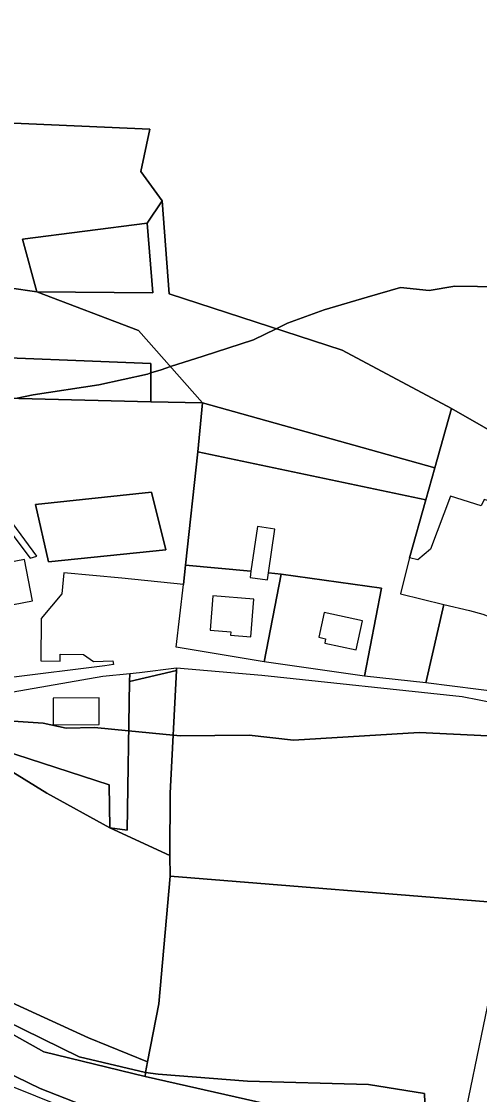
# Model space of a CAD drawing. Extents: x -477304 to -465429, y -1159113 to -1149210.
# Drawn here: x -472081.2 to -471945, y -1153414.3 to -1153095.4 of the extents above; entities that cross this region are included whole.
import ezdxf

# ---------------------------------------------------------------- set-up
doc = ezdxf.new("R2010")
doc.units = 0
for name, color, linetype in [('BPEJ_s', 7, 'Continuous'), ('orna_s', 7, 'Continuous'), ('PUPFL_s', 7, 'Continuous'), ('trav_porost_s', 7, 'Continuous'), ('voda_s', 7, 'Continuous'), ('zahrada_s', 7, 'Continuous')]:
    doc.layers.add(name, color=color, linetype=linetype)

msp = doc.modelspace()

# ---------------------------------------------------------------- linework, layer by layer
at = {"layer": 'BPEJ_s'}
for points in [[(-472082.44, -1153207.39), (-472077.67, -1153206.35), (-472058.12, -1153203.37), (-472043.67, -1153200.19), (-472042.64, -1153199.85), (-472039.62, -1153198.88), (-472036.85, -1153197.98), (-472027.13, -1153194.82), (-472012.21, -1153189.98), (-472005.38, -1153186.71), (-472002.01, -1153185.1), (-471991.17, -1153181.06), (-471978.32, -1153177.37), (-471968.42, -1153174.47), (-471959.92, -1153175.32), (-471952.27, -1153174.04), (-471932.02, -1153174.37)], [(-471932.02, -1153174.37), (-471952.27, -1153174.04), (-471959.92, -1153175.32), (-471968.42, -1153174.47), (-471978.32, -1153177.37), (-471991.17, -1153181.06), (-472002.01, -1153185.1), (-472005.38, -1153186.71), (-472012.21, -1153189.98), (-472027.13, -1153194.82), (-472036.85, -1153197.98), (-472039.62, -1153198.88), (-472042.64, -1153199.85), (-472043.67, -1153200.19), (-472058.12, -1153203.37), (-472077.67, -1153206.35), (-472082.44, -1153207.39)], [(-471942.49, -1153307.74), (-471962.9, -1153306.67), (-472000.31, -1153309.01), (-472013.48, -1153307.52), (-472033.89, -1153307.74), (-472036.05, -1153307.52), (-472049.29, -1153306.2), (-472059.39, -1153305.19), (-472067.9, -1153305.4), (-472074.7, -1153303.91), (-472091.28, -1153302.85), (-472112.48, -1153299.29), (-472112.54, -1153299.28), (-472116.68, -1153298.48), (-472119.03, -1153298.02), (-472119.33, -1153297.96), (-472119.62, -1153297.95), (-472126.14, -1153297.75), (-472127.42, -1153297.55), (-472128.45, -1153297.39)], [(-472091.28, -1153302.85), (-472074.7, -1153303.91), (-472067.9, -1153305.4), (-472059.39, -1153305.19), (-472049.29, -1153306.2), (-472036.05, -1153307.52), (-472033.89, -1153307.74), (-472013.48, -1153307.52), (-472000.31, -1153309.01), (-471962.9, -1153306.67), (-471942.49, -1153307.74)]]:
    msp.add_lwpolyline(points, dxfattribs=at)
at = {"layer": 'orna_s'}
for points in [[(-472008.01, -1153261.32), (-472007.71, -1153259.27), (-472003.97, -1153259.61), (-472009.01, -1153285.73), (-472035.15, -1153281.39), (-472033.01, -1153262.71), (-472032.36, -1153257.01), (-472012.91, -1153258.79), (-472013.18, -1153260.62)], [(-472024.23, -1153266.05), (-472025.09, -1153276.33), (-472018.91, -1153276.76), (-472018.98, -1153277.78), (-472012.95, -1153278.26), (-472012.04, -1153267.04)]]:
    msp.add_lwpolyline(points, close=True, dxfattribs=at)
at = {"layer": 'PUPFL_s'}
msp.add_lwpolyline([(-472042.64, -1153197.01), (-472102.37, -1153194.66), (-472103.71, -1153172.08), (-472093.13, -1153173.4), (-472076.63, -1153175.77), (-472046.32, -1153187.19), (-472027.37, -1153208.77), (-472042.64, -1153208.39)], close=True, dxfattribs=at)
at = {"layer": 'trav_porost_s'}
for points in [[(-472037.23, -1153176.33), (-472039.31, -1153148.66), (-472045.62, -1153140.01), (-472042.96, -1153127.43), (-472121.74, -1153123.88), (-472148.64, -1153122.47), (-472126.35, -1153104.62), (-472118.41, -1153088.65), (-472108.74, -1153069.2), (-472107.23, -1153065.78), (-472025.06, -1153084.11), (-471931.66, -1153083.65), (-471929.62, -1153168.67), (-471935.19, -1153181.89), (-471942.19, -1153198.49), (-471933.83, -1153207.33), (-471917.7, -1153217.13), (-471919.47, -1153226.9), (-471923.26, -1153226.47), (-471927.6, -1153225.69), (-471934.26, -1153221.29), (-471953.26, -1153210.41), (-471985.75, -1153193.11)], [(-472039.31, -1153148.66), (-472043.8, -1153155.34), (-472080.87, -1153160.05), (-472076.63, -1153175.77), (-472093.13, -1153173.4), (-472099.75, -1153156.32), (-472121.74, -1153123.88), (-472042.96, -1153127.43), (-472045.62, -1153140.01)], [(-471953.26, -1153210.41), (-471958.22, -1153228.05), (-472027.37, -1153208.77), (-472046.32, -1153187.19), (-472076.63, -1153175.77), (-472042.05, -1153176), (-472043.8, -1153155.34), (-472039.31, -1153148.66), (-472037.23, -1153176.33), (-471985.75, -1153193.11)], [(-472080.87, -1153160.05), (-472043.8, -1153155.34), (-472042.05, -1153176), (-472076.63, -1153175.77)], [(-472102.37, -1153194.66), (-472042.64, -1153197.01), (-472042.64, -1153208.39), (-472101.64, -1153206.91)], [(-471958.22, -1153228.05), (-471960.88, -1153237.51), (-472028.68, -1153223.25), (-472027.37, -1153208.77)], [(-471953.26, -1153210.41), (-471934.26, -1153221.29), (-471939.16, -1153238.74), (-471943.54, -1153237.43), (-471944.46, -1153239.39), (-471953.55, -1153236.44), (-471959.51, -1153252.23), (-471963.25, -1153255.41), (-471965.75, -1153254.79), (-471960.88, -1153237.51), (-471958.22, -1153228.05)], [(-472005.81, -1153246.23), (-472010.93, -1153245.53), (-472012.91, -1153258.79), (-472032.36, -1153257.01), (-472028.68, -1153223.25), (-471960.88, -1153237.51), (-471965.75, -1153254.79), (-471966.78, -1153258.68), (-471968.43, -1153265.49), (-471955.54, -1153268.63), (-471960.91, -1153291.95), (-471979.16, -1153289.94), (-471974.12, -1153263.82), (-472003.97, -1153259.61), (-472007.71, -1153259.27)], [(-472073.12, -1153256.02), (-472077.01, -1153238.91), (-472042.47, -1153235.28), (-472038.23, -1153252.39)], [(-472077.01, -1153238.91), (-472073.12, -1153256.02), (-472038.23, -1153252.39), (-472042.47, -1153235.28)], [(-472077.84, -1153267.56), (-472080.24, -1153255.29), (-472085.93, -1153256.4), (-472083.53, -1153268.67)], [(-471979.16, -1153289.94), (-472009.01, -1153285.73), (-472003.97, -1153259.61), (-471974.12, -1153263.82)], [(-471979.78, -1153273.53), (-471991.16, -1153271.04), (-471992.77, -1153278.42), (-471990.72, -1153278.87), (-471990.99, -1153280.14), (-471981.66, -1153282.17)], [(-472054.9, -1153335.07), (-472049.74, -1153335.76), (-472049.07, -1153291.51), (-472035.05, -1153288.27), (-472036.94, -1153324.76), (-472037.02, -1153343.31)], [(-472046.09, -1153288.92), (-472035.01, -1153287.52), (-472035.05, -1153288.27), (-472049.07, -1153291.51), (-472048.96, -1153289.19)], [(-471939.97, -1153297.96), (-471932.35, -1153301.53), (-471927.02, -1153305.64), (-471936.35, -1153357.54), (-472036.92, -1153349.44), (-472037.02, -1153343.31), (-472036.94, -1153324.76), (-472035.05, -1153288.27), (-472035.01, -1153287.52), (-472009.67, -1153289.69), (-471950.09, -1153295.97)], [(-472055.11, -1153322.31), (-472102.72, -1153306.81), (-472114.62, -1153297.64), (-472090.01, -1153295.74), (-472056.93, -1153289.93), (-472048.96, -1153289.19), (-472049.07, -1153291.51), (-472049.74, -1153335.76), (-472054.9, -1153335.07)], [(-472040.28, -1153387.33), (-472043.63, -1153404.63), (-472061.23, -1153397.43), (-472085.17, -1153386.42), (-472098.17, -1153377.69), (-472113.83, -1153365.37), (-472128.86, -1153343.24), (-472122.45, -1153343.01), (-472132.61, -1153315.55), (-472123.94, -1153301.42), (-472114.62, -1153297.64), (-472102.72, -1153306.81), (-472073.58, -1153324.7), (-472054.9, -1153335.07), (-472037.02, -1153343.31), (-472036.92, -1153349.44)], [(-472058.09, -1153296.45), (-472071.76, -1153296.53), (-472071.71, -1153304.43), (-472058.04, -1153304.35)], [(-472054.9, -1153335.07), (-472073.58, -1153324.7), (-472102.72, -1153306.81), (-472055.11, -1153322.31)], [(-472135.76, -1153343.49), (-472128.86, -1153343.24), (-472113.83, -1153365.37), (-472098.17, -1153377.69), (-472085.17, -1153386.42), (-472061.23, -1153397.43), (-472043.63, -1153404.63), (-472044.23, -1153407.75), (-472064.03, -1153403.08), (-472085.99, -1153392.27), (-472106.38, -1153378.96), (-472118.48, -1153370.74), (-472134.73, -1153358.49)], [(-471961.14, -1153419.39), (-471961.3, -1153413.96), (-471978, -1153411.33), (-472013.96, -1153410.3), (-472040.53, -1153408.24), (-472044.23, -1153407.75), (-472043.63, -1153404.63), (-472040.28, -1153387.33), (-472036.92, -1153349.44), (-471936.35, -1153357.54), (-471949.54, -1153421.33)]]:
    msp.add_lwpolyline(points, close=True, dxfattribs=at)
for points in [[(-472101.64, -1153206.91), (-472042.64, -1153208.39), (-472027.37, -1153208.77), (-472028.68, -1153223.25), (-472032.36, -1153257.01), (-472033.01, -1153262.71), (-472051.27, -1153260.87), (-472068.55, -1153259.22), (-472069.15, -1153265.48), (-472075.28, -1153272.81), (-472075.44, -1153285.41), (-472069.65, -1153285.48), (-472069.62, -1153283.47), (-472062.67, -1153283.56), (-472059.73, -1153285.58), (-472053.94, -1153285.45), (-472053.77, -1153286.52), (-472056.36, -1153286.9), (-472084.97, -1153290.5)], [(-472087.69, -1153242.94), (-472078.57, -1153254.86), (-472076.57, -1153254.34), (-472087.33, -1153239.77)]]:
    msp.add_lwpolyline(points, dxfattribs=at)
at = {"layer": 'voda_s'}
for points in [[(-472517.76, -1153414.65), (-472514.75, -1153410.06), (-472511.05, -1153404.47), (-472497.21, -1153389.92), (-472481.81, -1153365.69), (-472466.76, -1153353.49), (-472457.55, -1153344.2), (-472432.4, -1153339.33), (-472395.06, -1153334.02), (-472362.39, -1153329.82), (-472335.54, -1153323.07), (-472316.37, -1153307.17), (-472285.83, -1153287.56), (-472244, -1153286.56), (-472211.41, -1153296.81), (-472202.44, -1153301.48), (-472176.24, -1153320.45), (-472163.55, -1153335.38), (-472134.73, -1153358.49), (-472118.48, -1153370.74), (-472094.68, -1153390.32), (-472074.55, -1153401.64), (-472044.41, -1153408.94), (-471975.45, -1153424.53)], [(-472058.13, -1153419.36), (-472075.59, -1153412.5), (-472100.73, -1153400.3), (-472123.7, -1153387.29), (-472125.66, -1153385.45), (-472129.89, -1153381.17), (-472135.99, -1153370.66), (-472148.85, -1153361.23), (-472157.98, -1153354.53), (-472168.71, -1153349.77), (-472176.05, -1153340.87), (-472183.67, -1153331.63), (-472186.97, -1153327.63), (-472203.57, -1153313.51), (-472221.92, -1153302.46), (-472234.32, -1153299.03), (-472238.08, -1153297.32), (-472249.36, -1153296.36), (-472265.01, -1153298.42), (-472292.41, -1153304.4)]]:
    msp.add_lwpolyline(points, dxfattribs=at)
for points in [[(-472075.59, -1153412.5), (-472058.13, -1153419.36), (-472030.7, -1153423.73), (-472029.35, -1153431.46), (-472042.22, -1153427.26), (-472063.06, -1153420.36), (-472090.72, -1153409.29), (-472108.95, -1153400.24), (-472108.28, -1153399.08), (-472129.3, -1153388.74), (-472135.76, -1153385.56), (-472144.36, -1153367), (-472148.85, -1153361.23), (-472135.99, -1153370.66), (-472129.89, -1153381.17), (-472125.66, -1153385.45), (-472123.7, -1153387.29), (-472100.73, -1153400.3)], [(-472094.68, -1153390.32), (-472118.48, -1153370.74), (-472106.38, -1153378.96), (-472085.99, -1153392.27), (-472064.03, -1153403.08), (-472044.23, -1153407.75), (-472044.41, -1153408.94), (-472074.55, -1153401.64)], [(-471945.26, -1153422.17), (-471946.28, -1153426.88), (-471952.83, -1153426.14), (-471975.45, -1153424.53), (-472044.41, -1153408.94), (-472044.23, -1153407.75), (-472040.53, -1153408.24), (-472013.96, -1153410.3), (-471978, -1153411.33), (-471961.3, -1153413.96), (-471961.14, -1153419.39), (-471949.54, -1153421.33)]]:
    msp.add_lwpolyline(points, close=True, dxfattribs=at)
at = {"layer": 'zahrada_s'}
msp.add_lwpolyline([(-471947.97, -1153270.48), (-471943.95, -1153271.57), (-471925.3, -1153278.66), (-471924.46, -1153274.66), (-471917.66, -1153278.59), (-471919.78, -1153288.45), (-471922.97, -1153304.32), (-471937.39, -1153294.91), (-471960.91, -1153291.95), (-471955.54, -1153268.63)], close=True, dxfattribs=at)

doc.saveas('drawing.dxf')
